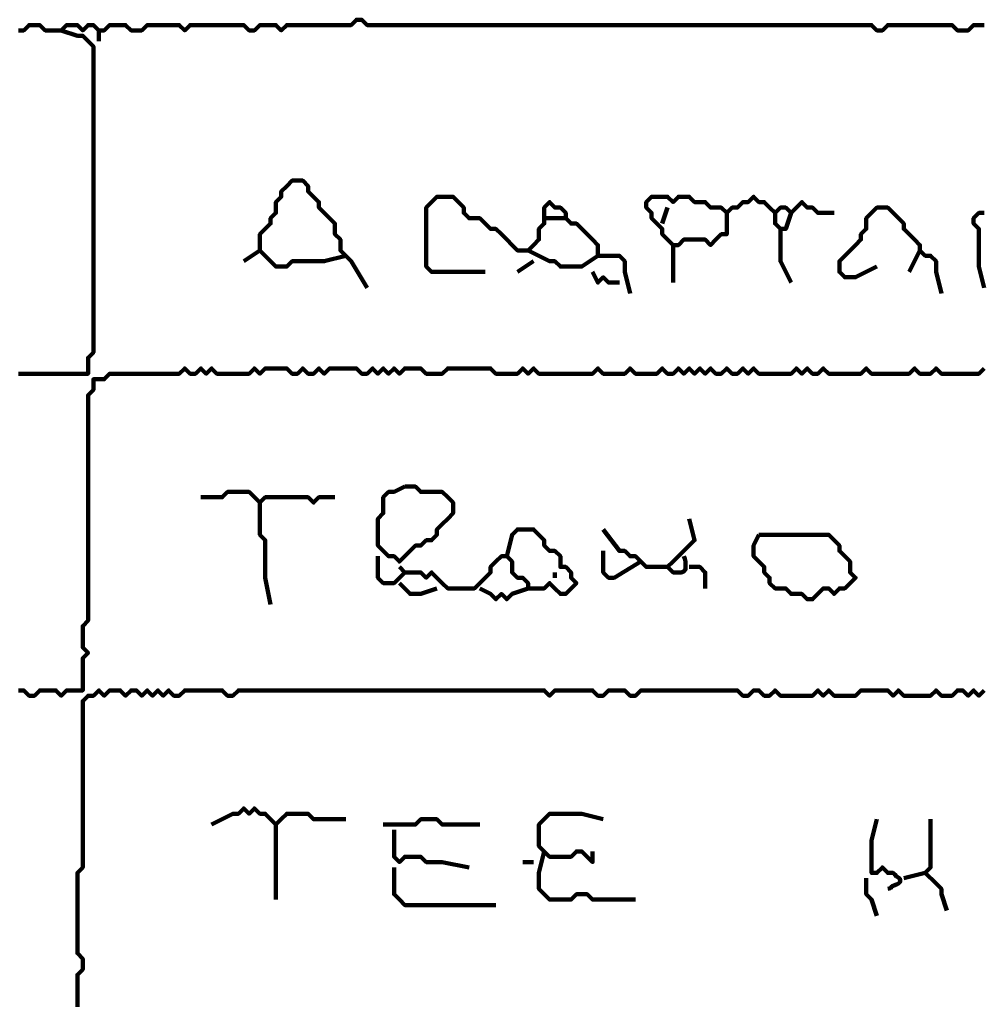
# Model space of a CAD drawing. Header units: metres. Extents: x 1959 to 4131, y 3282 to 4313.
# Tile 316 of 356: x 2430.26 to 2431.92, y 4304.87 to 4306.56. Entities that reach past the tile are written whole.
import ezdxf

# ---------------------------------------------------------------- set-up
doc = ezdxf.new("R2010")
doc.units = ezdxf.units.M
doc.layers.add('P', color=250, linetype='Continuous', lineweight=100)

msp = doc.modelspace()

# ---------------------------------------------------------------- linework, layer by layer
at = {"layer": 'P', "color": 0, "linetype": 'Continuous'}
for points in [[(2430.254, 4306.5423), (2430.2632, 4306.5423), (2430.2725, 4306.5515), (2430.2817, 4306.5515), (2430.2909, 4306.5515), (2430.3002, 4306.5423), (2430.3094, 4306.5423), (2430.3186, 4306.5423), (2430.3279, 4306.5423), (2430.3371, 4306.5515), (2430.3463, 4306.5515), (2430.3556, 4306.5515), (2430.3648, 4306.5423), (2430.374, 4306.5515), (2430.3832, 4306.5515), (2430.3925, 4306.5423), (2430.4017, 4306.5423), (2430.4109, 4306.5515), (2430.4202, 4306.5515), (2430.4294, 4306.5515), (2430.4386, 4306.5515), (2430.4479, 4306.5423), (2430.4571, 4306.5423), (2430.4663, 4306.5423), (2430.4756, 4306.5515), (2430.4848, 4306.5515), (2430.494, 4306.5515), (2430.5032, 4306.5515), (2430.5125, 4306.5515), (2430.5217, 4306.5515), (2430.5309, 4306.5515), (2430.5402, 4306.5423), (2430.5494, 4306.5515), (2430.5586, 4306.5515), (2430.5679, 4306.5515), (2430.5771, 4306.5515), (2430.5863, 4306.5515), (2430.5956, 4306.5515), (2430.6048, 4306.5515), (2430.614, 4306.5515), (2430.6232, 4306.5515), (2430.6325, 4306.5515), (2430.6417, 4306.5515), (2430.6509, 4306.5423), (2430.6602, 4306.5423), (2430.6694, 4306.5515), (2430.6786, 4306.5515), (2430.6879, 4306.5515), (2430.6971, 4306.5515), (2430.7063, 4306.5423), (2430.7156, 4306.5515), (2430.7248, 4306.5515), (2430.734, 4306.5515), (2430.7432, 4306.5515), (2430.7525, 4306.5515), (2430.7617, 4306.5515), (2430.7709, 4306.5515), (2430.7802, 4306.5515), (2430.7894, 4306.5515), (2430.7986, 4306.5515), (2430.8079, 4306.5515), (2430.8171, 4306.5515), (2430.8263, 4306.5515), (2430.8356, 4306.5607), (2430.8448, 4306.5607), (2430.854, 4306.5515), (2430.8632, 4306.5515), (2430.8725, 4306.5515), (2430.8817, 4306.5515), (2430.8909, 4306.5515), (2430.9002, 4306.5515), (2430.9094, 4306.5515), (2430.9186, 4306.5515), (2430.9279, 4306.5515), (2430.9371, 4306.5515), (2430.9463, 4306.5515), (2430.9556, 4306.5515), (2430.9648, 4306.5515), (2430.974, 4306.5515), (2430.9832, 4306.5515), (2430.9925, 4306.5515), (2431.0017, 4306.5515), (2431.0109, 4306.5515), (2431.0202, 4306.5515), (2431.0294, 4306.5515), (2431.0386, 4306.5515), (2431.0479, 4306.5515), (2431.0571, 4306.5515), (2431.0663, 4306.5515), (2431.0756, 4306.5515), (2431.0848, 4306.5515), (2431.094, 4306.5515), (2431.1032, 4306.5515), (2431.1125, 4306.5515), (2431.1217, 4306.5515), (2431.1309, 4306.5515), (2431.1402, 4306.5515), (2431.1494, 4306.5515), (2431.1586, 4306.5515), (2431.1679, 4306.5515), (2431.1771, 4306.5515), (2431.1863, 4306.5515), (2431.1956, 4306.5515), (2431.2048, 4306.5515), (2431.214, 4306.5515), (2431.2232, 4306.5515), (2431.2325, 4306.5515), (2431.2417, 4306.5515), (2431.2509, 4306.5515), (2431.2602, 4306.5515), (2431.2694, 4306.5515), (2431.2786, 4306.5515), (2431.2879, 4306.5515), (2431.2971, 4306.5515), (2431.3063, 4306.5515), (2431.3156, 4306.5515), (2431.3248, 4306.5515), (2431.334, 4306.5515), (2431.3432, 4306.5515), (2431.3525, 4306.5515), (2431.3617, 4306.5515), (2431.3709, 4306.5515), (2431.3802, 4306.5515), (2431.3894, 4306.5515), (2431.3986, 4306.5515), (2431.4079, 4306.5515), (2431.4171, 4306.5515), (2431.4263, 4306.5515), (2431.4356, 4306.5515), (2431.4448, 4306.5515), (2431.454, 4306.5515), (2431.4632, 4306.5515), (2431.4725, 4306.5515), (2431.4817, 4306.5515), (2431.4909, 4306.5515), (2431.5002, 4306.5515), (2431.5094, 4306.5515), (2431.5186, 4306.5515), (2431.5279, 4306.5515), (2431.5371, 4306.5515), (2431.5463, 4306.5515), (2431.5556, 4306.5515), (2431.5648, 4306.5515), (2431.574, 4306.5515), (2431.5832, 4306.5515), (2431.5925, 4306.5515), (2431.6017, 4306.5515), (2431.6109, 4306.5515), (2431.6202, 4306.5515), (2431.6294, 4306.5515), (2431.6386, 4306.5515), (2431.6479, 4306.5515), (2431.6571, 4306.5515), (2431.6663, 4306.5515), (2431.6756, 4306.5515), (2431.6848, 4306.5515), (2431.694, 4306.5515), (2431.7032, 4306.5515), (2431.7125, 4306.5515), (2431.7217, 4306.5515), (2431.7309, 4306.5423), (2431.7402, 4306.5423), (2431.7494, 4306.5515), (2431.7586, 4306.5515), (2431.7679, 4306.5515), (2431.7771, 4306.5515), (2431.7863, 4306.5515), (2431.7956, 4306.5515), (2431.8048, 4306.5515), (2431.814, 4306.5515), (2431.8232, 4306.5515), (2431.8325, 4306.5515), (2431.8417, 4306.5515), (2431.8509, 4306.5515), (2431.8602, 4306.5515), (2431.8694, 4306.5423), (2431.8786, 4306.5423), (2431.8879, 4306.5423), (2431.8971, 4306.5515), (2431.9063, 4306.5515), (2431.9156, 4306.5515)], [(2430.254, 4305.9515), (2430.2632, 4305.9515), (2430.2725, 4305.9515), (2430.2817, 4305.9515), (2430.2909, 4305.9515), (2430.3002, 4305.9515), (2430.3094, 4305.9515), (2430.3186, 4305.9515), (2430.3279, 4305.9515), (2430.3371, 4305.9515), (2430.3463, 4305.9515), (2430.3556, 4305.9515), (2430.3648, 4305.9515), (2430.374, 4305.9515), (2430.374, 4305.9607), (2430.374, 4305.9699), (2430.374, 4305.9792), (2430.3832, 4305.9884), (2430.3832, 4305.9976), (2430.3832, 4306.0069), (2430.3832, 4306.0161), (2430.3832, 4306.0253), (2430.3832, 4306.0346), (2430.3832, 4306.0438), (2430.3832, 4306.053), (2430.3832, 4306.0623), (2430.3832, 4306.0715), (2430.3832, 4306.0807), (2430.3832, 4306.0899), (2430.3832, 4306.0992), (2430.3832, 4306.1084), (2430.3832, 4306.1176), (2430.3832, 4306.1269), (2430.3832, 4306.1361), (2430.3832, 4306.1453), (2430.3832, 4306.1546), (2430.3832, 4306.1638), (2430.3832, 4306.173), (2430.3832, 4306.1823), (2430.3832, 4306.1915), (2430.3832, 4306.2007), (2430.3832, 4306.2099), (2430.3832, 4306.2192), (2430.3832, 4306.2284), (2430.3832, 4306.2376), (2430.3832, 4306.2469), (2430.3832, 4306.2561), (2430.3832, 4306.2653), (2430.3832, 4306.2746), (2430.3832, 4306.2838), (2430.3832, 4306.293), (2430.3832, 4306.3023), (2430.3832, 4306.3115), (2430.3832, 4306.3207), (2430.3832, 4306.3299), (2430.3832, 4306.3392), (2430.3832, 4306.3484), (2430.3832, 4306.3576), (2430.3832, 4306.3669), (2430.3832, 4306.3761), (2430.3832, 4306.3853), (2430.3832, 4306.3946), (2430.3832, 4306.4038), (2430.3832, 4306.413), (2430.3832, 4306.4223), (2430.3832, 4306.4315), (2430.3832, 4306.4407), (2430.3832, 4306.4499), (2430.3832, 4306.4592), (2430.3832, 4306.4684), (2430.3832, 4306.4776), (2430.3832, 4306.4869), (2430.3832, 4306.4961), (2430.3832, 4306.5053), (2430.3832, 4306.5146), (2430.374, 4306.5238), (2430.3648, 4306.533), (2430.3556, 4306.533), (2430.3279, 4306.5423)], [(2430.3925, 4306.5423), (2430.3925, 4306.5238)], [(2430.8171, 4306.1546), (2430.7802, 4306.1453), (2430.7709, 4306.1453), (2430.7617, 4306.1453), (2430.7525, 4306.1453), (2430.7432, 4306.1453), (2430.734, 4306.1453), (2430.7248, 4306.1453), (2430.7156, 4306.1361), (2430.7063, 4306.1361), (2430.6971, 4306.1361), (2430.6879, 4306.1453), (2430.6786, 4306.1546), (2430.6694, 4306.1638), (2430.6694, 4306.173), (2430.6694, 4306.1823), (2430.6694, 4306.1915), (2430.6786, 4306.2007), (2430.6879, 4306.2099), (2430.6879, 4306.2192), (2430.6971, 4306.2284), (2430.6971, 4306.2376), (2430.6971, 4306.2469), (2430.7063, 4306.2561), (2430.7063, 4306.2653), (2430.7156, 4306.2746), (2430.7248, 4306.2838), (2430.734, 4306.2838), (2430.7432, 4306.2838), (2430.7525, 4306.2746), (2430.7525, 4306.2653), (2430.7617, 4306.2561), (2430.7709, 4306.2469), (2430.7709, 4306.2376), (2430.7802, 4306.2284), (2430.7894, 4306.2192), (2430.7986, 4306.2099), (2430.7986, 4306.2007), (2430.7986, 4306.1915), (2430.8079, 4306.1823), (2430.8079, 4306.173), (2430.8079, 4306.1638), (2430.8171, 4306.1546), (2430.8263, 4306.1453), (2430.854, 4306.0992)], [(2431.0571, 4306.1269), (2431.0202, 4306.1269), (2431.0109, 4306.1269), (2431.0017, 4306.1269), (2430.9925, 4306.1269), (2430.9832, 4306.1269), (2430.974, 4306.1269), (2430.9648, 4306.1269), (2430.9556, 4306.1361), (2430.9556, 4306.1453), (2430.9556, 4306.1546), (2430.9556, 4306.1638), (2430.9556, 4306.173), (2430.9556, 4306.1823), (2430.9556, 4306.1915), (2430.9556, 4306.2007), (2430.9556, 4306.2099), (2430.9556, 4306.2192), (2430.9556, 4306.2284), (2430.9556, 4306.2376), (2430.9648, 4306.2469), (2430.974, 4306.2561), (2430.9832, 4306.2561), (2430.9925, 4306.2561), (2431.0017, 4306.2561), (2431.0109, 4306.2469), (2431.0202, 4306.2376), (2431.0202, 4306.2284), (2431.0294, 4306.2192), (2431.0386, 4306.2192), (2431.0479, 4306.2192), (2431.0571, 4306.2099), (2431.0663, 4306.2007), (2431.0756, 4306.2007), (2431.0848, 4306.1915), (2431.094, 4306.1823), (2431.1032, 4306.173), (2431.1125, 4306.1638), (2431.1217, 4306.1638), (2431.1309, 4306.1638), (2431.1402, 4306.173), (2431.1494, 4306.1823), (2431.1494, 4306.1915), (2431.1494, 4306.2007), (2431.1586, 4306.2099), (2431.1586, 4306.2192), (2431.1586, 4306.2284), (2431.1586, 4306.2376), (2431.1679, 4306.2469), (2431.1771, 4306.2376), (2431.1863, 4306.2376), (2431.1956, 4306.2284), (2431.1956, 4306.2192), (2431.2048, 4306.2099), (2431.214, 4306.2099), (2431.2232, 4306.2007), (2431.2325, 4306.1915), (2431.2417, 4306.1823), (2431.2509, 4306.173), (2431.2509, 4306.1638), (2431.2509, 4306.1546), (2431.2602, 4306.1546), (2431.2694, 4306.1546), (2431.2786, 4306.1546), (2431.2879, 4306.1546), (2431.2971, 4306.1453), (2431.2971, 4306.1361), (2431.2971, 4306.1269), (2431.3063, 4306.0899)], [(2431.4725, 4306.2284), (2431.4725, 4306.1915), (2431.4632, 4306.1915), (2431.454, 4306.1823), (2431.4448, 4306.173), (2431.4356, 4306.1823), (2431.4263, 4306.1823), (2431.4171, 4306.1823), (2431.4079, 4306.1823), (2431.3986, 4306.1823), (2431.3894, 4306.173), (2431.3802, 4306.173), (2431.3709, 4306.1823), (2431.3617, 4306.1915), (2431.3617, 4306.2007), (2431.3525, 4306.2099), (2431.3432, 4306.2192), (2431.3432, 4306.2284), (2431.334, 4306.2376), (2431.334, 4306.2469), (2431.3432, 4306.2561), (2431.3525, 4306.2561), (2431.3617, 4306.2561), (2431.3709, 4306.2561), (2431.3802, 4306.2469), (2431.3894, 4306.2561), (2431.3986, 4306.2561), (2431.4079, 4306.2561), (2431.4171, 4306.2469), (2431.4263, 4306.2469), (2431.4356, 4306.2469), (2431.4448, 4306.2376), (2431.454, 4306.2376), (2431.4632, 4306.2376), (2431.4725, 4306.2284), (2431.4817, 4306.2376), (2431.4909, 4306.2376), (2431.5002, 4306.2469), (2431.5094, 4306.2469), (2431.5186, 4306.2561), (2431.5279, 4306.2469), (2431.5371, 4306.2469), (2431.5463, 4306.2376), (2431.5556, 4306.2284), (2431.5648, 4306.2376), (2431.574, 4306.2376), (2431.5832, 4306.2284), (2431.5925, 4306.2376), (2431.6017, 4306.2469), (2431.6109, 4306.2376), (2431.6202, 4306.2376), (2431.6294, 4306.2284), (2431.6571, 4306.2284)], [(2431.3709, 4306.2376), (2431.3617, 4306.2099)], [(2431.7309, 4306.1361), (2431.694, 4306.1176), (2431.6848, 4306.1176), (2431.6756, 4306.1176), (2431.6663, 4306.1269), (2431.6663, 4306.1361), (2431.6663, 4306.1453), (2431.6756, 4306.1546), (2431.6848, 4306.1638), (2431.694, 4306.173), (2431.7032, 4306.1823), (2431.7032, 4306.1915), (2431.7125, 4306.2007), (2431.7125, 4306.2099), (2431.7125, 4306.2192), (2431.7217, 4306.2284), (2431.7309, 4306.2376), (2431.7402, 4306.2376), (2431.7494, 4306.2376), (2431.7586, 4306.2284), (2431.7679, 4306.2192), (2431.7771, 4306.2099), (2431.7771, 4306.2007), (2431.7863, 4306.1915), (2431.7956, 4306.1823), (2431.8048, 4306.173), (2431.8048, 4306.1638), (2431.814, 4306.1546), (2431.8232, 4306.1546), (2431.8325, 4306.1453), (2431.8325, 4306.1361), (2431.8325, 4306.1269), (2431.8417, 4306.0899)], [(2431.1586, 4306.2192), (2431.1956, 4306.2192)], [(2431.5556, 4306.2284), (2431.5556, 4306.2099), (2431.5648, 4306.2007), (2431.574, 4306.2007), (2431.5832, 4306.2284)], [(2431.9156, 4306.0992), (2431.9063, 4306.1361), (2431.9063, 4306.1453), (2431.9063, 4306.1546), (2431.9063, 4306.1638), (2431.9063, 4306.173), (2431.9063, 4306.1823), (2431.9063, 4306.1915), (2431.9063, 4306.2007), (2431.8971, 4306.2099), (2431.8971, 4306.2192), (2431.9063, 4306.2284), (2431.9156, 4306.2284)], [(2431.5648, 4306.2007), (2431.5648, 4306.1638), (2431.5648, 4306.1546), (2431.5648, 4306.1453), (2431.5832, 4306.1084)], [(2430.6694, 4306.1638), (2430.6417, 4306.1453)], [(2431.1309, 4306.1638), (2431.1679, 4306.1453), (2431.1771, 4306.1453), (2431.1863, 4306.1361), (2431.1956, 4306.1361), (2431.2048, 4306.1361), (2431.214, 4306.1361), (2431.2232, 4306.1361), (2431.2509, 4306.1546)], [(2431.3802, 4306.173), (2431.3802, 4306.1546), (2431.3802, 4306.1453), (2431.3802, 4306.1361), (2431.3802, 4306.1084)], [(2431.8048, 4306.1638), (2431.7863, 4306.1269)], [(2431.1402, 4306.1453), (2431.1125, 4306.1269)], [(2431.2417, 4306.1269), (2431.2509, 4306.1084), (2431.2602, 4306.1176), (2431.2694, 4306.1084), (2431.2879, 4306.1084)], [(2430.254, 4305.4069), (2430.2632, 4305.4069), (2430.2725, 4305.3976), (2430.2817, 4305.3976), (2430.2909, 4305.4069), (2430.3002, 4305.4069), (2430.3094, 4305.4069), (2430.3186, 4305.4069), (2430.3279, 4305.3976), (2430.3371, 4305.4069), (2430.3463, 4305.4069), (2430.3556, 4305.4069), (2430.3648, 4305.4069), (2430.3648, 4305.4161), (2430.3648, 4305.4253), (2430.3648, 4305.4346), (2430.3648, 4305.4438), (2430.3648, 4305.453), (2430.3648, 4305.4623), (2430.374, 4305.4715), (2430.3648, 4305.4807), (2430.3648, 4305.4899), (2430.3648, 4305.4992), (2430.3648, 4305.5084), (2430.3648, 4305.5176), (2430.374, 4305.5269), (2430.374, 4305.5361), (2430.374, 4305.5453), (2430.374, 4305.5546), (2430.374, 4305.5638), (2430.374, 4305.573), (2430.374, 4305.5823), (2430.374, 4305.5915), (2430.374, 4305.6007), (2430.374, 4305.6099), (2430.374, 4305.6192), (2430.374, 4305.6284), (2430.374, 4305.6376), (2430.374, 4305.6469), (2430.374, 4305.6561), (2430.374, 4305.6653), (2430.374, 4305.6746), (2430.374, 4305.6838), (2430.374, 4305.693), (2430.374, 4305.7023), (2430.374, 4305.7115), (2430.374, 4305.7207), (2430.374, 4305.7299), (2430.374, 4305.7392), (2430.374, 4305.7484), (2430.374, 4305.7576), (2430.374, 4305.7669), (2430.374, 4305.7761), (2430.374, 4305.7853), (2430.374, 4305.7946), (2430.374, 4305.8038), (2430.374, 4305.813), (2430.374, 4305.8223), (2430.374, 4305.8315), (2430.374, 4305.8407), (2430.374, 4305.8499), (2430.374, 4305.8592), (2430.374, 4305.8684), (2430.374, 4305.8776), (2430.374, 4305.8869), (2430.374, 4305.8961), (2430.374, 4305.9053), (2430.374, 4305.9146), (2430.3832, 4305.9238), (2430.3832, 4305.933), (2430.3832, 4305.9423), (2430.3925, 4305.9423), (2430.4017, 4305.9423), (2430.4109, 4305.9515), (2430.4202, 4305.9515), (2430.4294, 4305.9515), (2430.4386, 4305.9515), (2430.4479, 4305.9515), (2430.4571, 4305.9515), (2430.4663, 4305.9515), (2430.4756, 4305.9515), (2430.4848, 4305.9515), (2430.494, 4305.9515), (2430.5032, 4305.9515), (2430.5125, 4305.9515), (2430.5217, 4305.9515), (2430.5309, 4305.9515), (2430.5402, 4305.9607), (2430.5494, 4305.9515), (2430.5586, 4305.9515), (2430.5679, 4305.9607), (2430.5771, 4305.9515), (2430.5863, 4305.9607), (2430.5956, 4305.9515), (2430.6048, 4305.9515), (2430.614, 4305.9515), (2430.6232, 4305.9515), (2430.6325, 4305.9515), (2430.6417, 4305.9515), (2430.6509, 4305.9515), (2430.6602, 4305.9607), (2430.6694, 4305.9515), (2430.6786, 4305.9607), (2430.6879, 4305.9607), (2430.6971, 4305.9607), (2430.7063, 4305.9607), (2430.7156, 4305.9607), (2430.7248, 4305.9515), (2430.734, 4305.9515), (2430.7432, 4305.9607), (2430.7525, 4305.9515), (2430.7617, 4305.9515), (2430.7709, 4305.9607), (2430.7802, 4305.9515), (2430.7894, 4305.9607), (2430.7986, 4305.9607), (2430.8079, 4305.9607), (2430.8171, 4305.9607), (2430.8263, 4305.9607), (2430.8356, 4305.9607), (2430.8448, 4305.9515), (2430.854, 4305.9515), (2430.8632, 4305.9607), (2430.8725, 4305.9515), (2430.8817, 4305.9607), (2430.8909, 4305.9515), (2430.9002, 4305.9607), (2430.9094, 4305.9515), (2430.9186, 4305.9607), (2430.9279, 4305.9607), (2430.9371, 4305.9607), (2430.9463, 4305.9607), (2430.9556, 4305.9515), (2430.9648, 4305.9515), (2430.974, 4305.9515), (2430.9832, 4305.9515), (2430.9925, 4305.9607), (2431.0017, 4305.9607), (2431.0109, 4305.9607), (2431.0202, 4305.9607), (2431.0294, 4305.9607), (2431.0386, 4305.9607), (2431.0479, 4305.9607), (2431.0571, 4305.9607), (2431.0663, 4305.9607), (2431.0756, 4305.9515), (2431.0848, 4305.9515), (2431.094, 4305.9515), (2431.1032, 4305.9515), (2431.1125, 4305.9515), (2431.1217, 4305.9607), (2431.1309, 4305.9515), (2431.1402, 4305.9607), (2431.1494, 4305.9515), (2431.1586, 4305.9515), (2431.1679, 4305.9515), (2431.1771, 4305.9515), (2431.1863, 4305.9515), (2431.1956, 4305.9515), (2431.2048, 4305.9515), (2431.214, 4305.9515), (2431.2232, 4305.9515), (2431.2325, 4305.9515), (2431.2417, 4305.9515), (2431.2509, 4305.9607), (2431.2602, 4305.9515), (2431.2694, 4305.9515), (2431.2786, 4305.9515), (2431.2879, 4305.9515), (2431.2971, 4305.9515), (2431.3063, 4305.9607), (2431.3156, 4305.9515), (2431.3248, 4305.9515), (2431.334, 4305.9515), (2431.3432, 4305.9515), (2431.3525, 4305.9515), (2431.3617, 4305.9607), (2431.3709, 4305.9515), (2431.3802, 4305.9515), (2431.3894, 4305.9607), (2431.3986, 4305.9515), (2431.4079, 4305.9607), (2431.4171, 4305.9515), (2431.4263, 4305.9607), (2431.4356, 4305.9515), (2431.4448, 4305.9607), (2431.454, 4305.9515), (2431.4632, 4305.9515), (2431.4725, 4305.9607), (2431.4817, 4305.9515), (2431.4909, 4305.9515), (2431.5002, 4305.9607), (2431.5094, 4305.9515), (2431.5186, 4305.9607), (2431.5279, 4305.9515), (2431.5371, 4305.9515), (2431.5463, 4305.9515), (2431.5556, 4305.9515), (2431.5648, 4305.9515), (2431.574, 4305.9515), (2431.5832, 4305.9515), (2431.5925, 4305.9607), (2431.6017, 4305.9515), (2431.6109, 4305.9607), (2431.6202, 4305.9515), (2431.6294, 4305.9515), (2431.6386, 4305.9607), (2431.6479, 4305.9515), (2431.6571, 4305.9515), (2431.6663, 4305.9515), (2431.6756, 4305.9515), (2431.6848, 4305.9515), (2431.694, 4305.9515), (2431.7032, 4305.9515), (2431.7125, 4305.9607), (2431.7217, 4305.9515), (2431.7309, 4305.9515), (2431.7402, 4305.9515), (2431.7494, 4305.9515), (2431.7586, 4305.9515), (2431.7679, 4305.9515), (2431.7771, 4305.9515), (2431.7863, 4305.9515), (2431.7956, 4305.9607), (2431.8048, 4305.9515), (2431.814, 4305.9515), (2431.8232, 4305.9515), (2431.8325, 4305.9607), (2431.8417, 4305.9515), (2431.8509, 4305.9515), (2431.8602, 4305.9515), (2431.8694, 4305.9515), (2431.8786, 4305.9515), (2431.8879, 4305.9515), (2431.8971, 4305.9515), (2431.9063, 4305.9515), (2431.9156, 4305.9607)], [(2430.9186, 4305.7576), (2430.9279, 4305.7576), (2430.9371, 4305.7576), (2430.9463, 4305.7484), (2430.9556, 4305.7484), (2430.9648, 4305.7484), (2430.974, 4305.7484), (2430.9832, 4305.7484), (2430.9925, 4305.7392), (2431.0017, 4305.7299), (2431.0017, 4305.7207), (2431.0017, 4305.7115), (2430.9925, 4305.7023), (2430.9832, 4305.693), (2430.974, 4305.6838), (2430.974, 4305.6746), (2430.9648, 4305.6653), (2430.9556, 4305.6653), (2430.9463, 4305.6561), (2430.9371, 4305.6561), (2430.9279, 4305.6469), (2430.9186, 4305.6376), (2430.9094, 4305.6284), (2430.9002, 4305.6376), (2430.8909, 4305.6376), (2430.8817, 4305.6469), (2430.8725, 4305.6561), (2430.8725, 4305.6653), (2430.8725, 4305.6746), (2430.8725, 4305.6838), (2430.8725, 4305.693), (2430.8725, 4305.7023), (2430.8817, 4305.7115), (2430.8817, 4305.7207), (2430.8817, 4305.7299), (2430.8817, 4305.7392), (2430.8909, 4305.7484), (2430.9002, 4305.7484), (2430.9186, 4305.7576)], [(2430.5679, 4305.7392), (2430.6048, 4305.7392), (2430.614, 4305.7484), (2430.6232, 4305.7484), (2430.6325, 4305.7484), (2430.6417, 4305.7484), (2430.6509, 4305.7484), (2430.6602, 4305.7392), (2430.6694, 4305.7299), (2430.6786, 4305.7392), (2430.6879, 4305.7392), (2430.6971, 4305.7392), (2430.7063, 4305.7392), (2430.7156, 4305.7392), (2430.7248, 4305.7392), (2430.734, 4305.7392), (2430.7432, 4305.7392), (2430.7525, 4305.7392), (2430.7617, 4305.7299), (2430.7709, 4305.7392), (2430.7986, 4305.7392)], [(2430.6694, 4305.7299), (2430.6694, 4305.693), (2430.6694, 4305.6838), (2430.6694, 4305.6746), (2430.6786, 4305.6653), (2430.6786, 4305.6561), (2430.6786, 4305.6469), (2430.6786, 4305.6376), (2430.6786, 4305.6284), (2430.6786, 4305.6192), (2430.6786, 4305.6099), (2430.6786, 4305.6007), (2430.6879, 4305.5546)], [(2431.4079, 4305.7023), (2431.4171, 4305.6653), (2431.4079, 4305.6561), (2431.3986, 4305.6469), (2431.3894, 4305.6376), (2431.3802, 4305.6284), (2431.3709, 4305.6192), (2431.3802, 4305.6099), (2431.3848, 4305.6099), (2431.3879, 4305.6099), (2431.394, 4305.6099), (2431.3986, 4305.6115), (2431.4002, 4305.613), (2431.4017, 4305.6161), (2431.4017, 4305.6223), (2431.4017, 4305.6253), (2431.4017, 4305.6284), (2431.4002, 4305.633), (2431.3986, 4305.6376)], [(2431.094, 4305.6376), (2431.1032, 4305.6746), (2431.1125, 4305.6838), (2431.1217, 4305.6838), (2431.1309, 4305.6838), (2431.1402, 4305.6838), (2431.1494, 4305.6746), (2431.1586, 4305.6653), (2431.1586, 4305.6561), (2431.1679, 4305.6469), (2431.1771, 4305.6469), (2431.1863, 4305.6376), (2431.1863, 4305.6284), (2431.1863, 4305.6192), (2431.1956, 4305.6192), (2431.2048, 4305.6099), (2431.2048, 4305.6007), (2431.214, 4305.5915), (2431.2048, 4305.5823), (2431.1956, 4305.573), (2431.1863, 4305.573), (2431.1771, 4305.5823), (2431.1679, 4305.5915), (2431.1586, 4305.5823), (2431.1494, 4305.5823), (2431.1402, 4305.5823), (2431.1309, 4305.5823), (2431.1309, 4305.5915), (2431.1217, 4305.6007), (2431.1125, 4305.6007), (2431.1032, 4305.6099), (2431.1032, 4305.6192), (2431.1032, 4305.6284), (2431.094, 4305.6376), (2431.0848, 4305.6376), (2431.0756, 4305.6284), (2431.0663, 4305.6192), (2431.0663, 4305.6099), (2431.0571, 4305.6007), (2431.0479, 4305.5915), (2431.0386, 4305.5823), (2431.0294, 4305.5823), (2431.0202, 4305.5823), (2431.0109, 4305.5823), (2431.0017, 4305.5823), (2430.9925, 4305.5823), (2430.9832, 4305.5915), (2430.974, 4305.6007), (2430.9648, 4305.6099), (2430.9556, 4305.6007), (2430.9463, 4305.6099), (2430.9371, 4305.6099), (2430.9279, 4305.6099), (2430.9186, 4305.6099), (2430.9094, 4305.6007), (2430.9002, 4305.5915), (2430.8909, 4305.5915), (2430.8817, 4305.5915), (2430.8725, 4305.6007), (2430.8725, 4305.6099), (2430.8725, 4305.6376)], [(2431.2602, 4305.6838), (2431.2879, 4305.6469), (2431.2971, 4305.6469), (2431.3063, 4305.6376), (2431.3156, 4305.6376), (2431.3248, 4305.6284), (2431.334, 4305.6192), (2431.3432, 4305.6192), (2431.3709, 4305.6192)], [(2431.5279, 4305.6746), (2431.5371, 4305.6746), (2431.5463, 4305.6746), (2431.5556, 4305.6746), (2431.5648, 4305.6746), (2431.574, 4305.6746), (2431.5832, 4305.6746), (2431.5925, 4305.6746), (2431.6017, 4305.6746), (2431.6109, 4305.6746), (2431.6202, 4305.6746), (2431.6294, 4305.6746), (2431.6386, 4305.6746), (2431.6479, 4305.6746), (2431.6571, 4305.6653), (2431.6663, 4305.6561), (2431.6663, 4305.6469), (2431.6756, 4305.6376), (2431.6848, 4305.6284), (2431.6848, 4305.6192), (2431.6848, 4305.6099), (2431.694, 4305.6007), (2431.6848, 4305.5915), (2431.6756, 4305.5823), (2431.6663, 4305.5823), (2431.6571, 4305.573), (2431.6479, 4305.5823), (2431.6386, 4305.5823), (2431.6294, 4305.573), (2431.6202, 4305.5638), (2431.6109, 4305.5638), (2431.6017, 4305.573), (2431.5925, 4305.573), (2431.5832, 4305.573), (2431.574, 4305.5823), (2431.5648, 4305.5823), (2431.5556, 4305.5823), (2431.5463, 4305.5915), (2431.5463, 4305.6007), (2431.5371, 4305.6099), (2431.5371, 4305.6192), (2431.5279, 4305.6284), (2431.5186, 4305.6376), (2431.5186, 4305.6469), (2431.5186, 4305.6561), (2431.5279, 4305.6746)], [(2431.2602, 4305.6469), (2431.2602, 4305.6099), (2431.2694, 4305.6007), (2431.2786, 4305.6007), (2431.3248, 4305.6284)], [(2430.9094, 4305.6192), (2430.9186, 4305.6099)], [(2431.1771, 4305.6099), (2431.1771, 4305.6007)], [(2431.4079, 4305.6192), (2431.4263, 4305.6192), (2431.4356, 4305.6099), (2431.4356, 4305.6007), (2431.4356, 4305.5823)], [(2430.9094, 4305.5915), (2430.9279, 4305.573), (2430.9371, 4305.573), (2430.9463, 4305.573), (2430.974, 4305.5823)], [(2431.1309, 4305.5823), (2431.1032, 4305.573), (2431.094, 4305.5638), (2431.0848, 4305.573), (2431.0756, 4305.5638), (2431.0663, 4305.573), (2431.0479, 4305.5823)], [(2431.9156, 4305.4069), (2431.9063, 4305.3976), (2431.8971, 4305.4069), (2431.8879, 4305.3976), (2431.8786, 4305.4069), (2431.8694, 4305.4069), (2431.8602, 4305.3976), (2431.8509, 4305.3976), (2431.8417, 4305.3976), (2431.8325, 4305.4069), (2431.8232, 4305.3976), (2431.814, 4305.3976), (2431.8048, 4305.3976), (2431.7956, 4305.3976), (2431.7863, 4305.3976), (2431.7771, 4305.3976), (2431.7679, 4305.4069), (2431.7586, 4305.3976), (2431.7494, 4305.4069), (2431.7402, 4305.4069), (2431.7309, 4305.4069), (2431.7217, 4305.4069), (2431.7125, 4305.4069), (2431.7032, 4305.4069), (2431.694, 4305.3976), (2431.6848, 4305.3976), (2431.6756, 4305.3976), (2431.6663, 4305.3976), (2431.6571, 4305.3976), (2431.6479, 4305.4069), (2431.6386, 4305.3976), (2431.6294, 4305.4069), (2431.6202, 4305.3976), (2431.6109, 4305.3976), (2431.6017, 4305.3976), (2431.5925, 4305.3976), (2431.5832, 4305.3976), (2431.574, 4305.3976), (2431.5648, 4305.3976), (2431.5556, 4305.4069), (2431.5463, 4305.3976), (2431.5371, 4305.3976), (2431.5279, 4305.4069), (2431.5186, 4305.4069), (2431.5094, 4305.3976), (2431.5002, 4305.3976), (2431.4909, 4305.4069), (2431.4817, 4305.4069), (2431.4725, 4305.4069), (2431.4632, 4305.4069), (2431.454, 4305.4069), (2431.4448, 4305.4069), (2431.4356, 4305.4069), (2431.4263, 4305.4069), (2431.4171, 4305.4069), (2431.4079, 4305.4069), (2431.3986, 4305.4069), (2431.3894, 4305.4069), (2431.3802, 4305.4069), (2431.3709, 4305.4069), (2431.3617, 4305.4069), (2431.3525, 4305.4069), (2431.3432, 4305.4069), (2431.334, 4305.4069), (2431.3248, 4305.4069), (2431.3156, 4305.3976), (2431.3063, 4305.3976), (2431.2971, 4305.4069), (2431.2879, 4305.4069), (2431.2786, 4305.4069), (2431.2694, 4305.4069), (2431.2602, 4305.3976), (2431.2509, 4305.3976), (2431.2417, 4305.4069), (2431.2325, 4305.4069), (2431.2232, 4305.4069), (2431.214, 4305.4069), (2431.2048, 4305.4069), (2431.1956, 4305.4069), (2431.1863, 4305.4069), (2431.1771, 4305.4069), (2431.1679, 4305.3976), (2431.1586, 4305.4069), (2431.1494, 4305.4069), (2431.1402, 4305.4069), (2431.1309, 4305.4069), (2431.1217, 4305.4069), (2431.1125, 4305.4069), (2431.1032, 4305.4069), (2431.094, 4305.4069), (2431.0848, 4305.4069), (2431.0756, 4305.4069), (2431.0663, 4305.4069), (2431.0571, 4305.4069), (2431.0479, 4305.4069), (2431.0386, 4305.4069), (2431.0294, 4305.4069), (2431.0202, 4305.4069), (2431.0109, 4305.4069), (2431.0017, 4305.4069), (2430.9925, 4305.4069), (2430.9832, 4305.4069), (2430.974, 4305.4069), (2430.9648, 4305.4069), (2430.9556, 4305.4069), (2430.9463, 4305.4069), (2430.9371, 4305.4069), (2430.9279, 4305.4069), (2430.9186, 4305.4069), (2430.9094, 4305.4069), (2430.9002, 4305.4069), (2430.8909, 4305.4069), (2430.8817, 4305.4069), (2430.8725, 4305.4069), (2430.8632, 4305.4069), (2430.854, 4305.4069), (2430.8448, 4305.4069), (2430.8356, 4305.4069), (2430.8263, 4305.4069), (2430.8171, 4305.4069), (2430.8079, 4305.4069), (2430.7986, 4305.4069), (2430.7894, 4305.4069), (2430.7802, 4305.4069), (2430.7709, 4305.4069), (2430.7617, 4305.4069), (2430.7525, 4305.4069), (2430.7432, 4305.4069), (2430.734, 4305.4069), (2430.7248, 4305.4069), (2430.7156, 4305.4069), (2430.7063, 4305.4069), (2430.6971, 4305.4069), (2430.6879, 4305.4069), (2430.6786, 4305.4069), (2430.6694, 4305.4069), (2430.6602, 4305.4069), (2430.6509, 4305.4069), (2430.6417, 4305.4069), (2430.6325, 4305.4069), (2430.6232, 4305.3976), (2430.614, 4305.3976), (2430.6048, 4305.4069), (2430.5956, 4305.4069), (2430.5863, 4305.4069), (2430.5771, 4305.4069), (2430.5679, 4305.4069), (2430.5586, 4305.4069), (2430.5494, 4305.4069), (2430.5402, 4305.4069), (2430.5309, 4305.3976), (2430.5217, 4305.3976), (2430.5125, 4305.4069), (2430.5032, 4305.3976), (2430.494, 4305.4069), (2430.4848, 4305.3976), (2430.4756, 4305.4069), (2430.4663, 4305.3976), (2430.4571, 4305.4069), (2430.4479, 4305.4069), (2430.4386, 4305.3976), (2430.4294, 4305.4069), (2430.4202, 4305.4069), (2430.4109, 4305.4069), (2430.4017, 4305.3976), (2430.3925, 4305.4069), (2430.3832, 4305.3976), (2430.374, 4305.3976), (2430.3648, 4305.3884), (2430.3648, 4305.3792), (2430.3648, 4305.3699), (2430.3648, 4305.3607), (2430.3648, 4305.3515), (2430.3648, 4305.3423), (2430.3648, 4305.333), (2430.3648, 4305.3238), (2430.3648, 4305.3146), (2430.3648, 4305.3053), (2430.3648, 4305.2961), (2430.3648, 4305.2869), (2430.3648, 4305.2776), (2430.3648, 4305.2684), (2430.3648, 4305.2592), (2430.3648, 4305.2499), (2430.3648, 4305.2407), (2430.3648, 4305.2315), (2430.3648, 4305.2223), (2430.3648, 4305.213), (2430.3648, 4305.2038), (2430.3648, 4305.1946), (2430.3648, 4305.1853), (2430.3648, 4305.1761), (2430.3648, 4305.1669), (2430.3648, 4305.1576), (2430.3648, 4305.1484), (2430.3648, 4305.1392), (2430.3648, 4305.1299), (2430.3648, 4305.1207), (2430.3648, 4305.1115), (2430.3648, 4305.1023), (2430.3556, 4305.093), (2430.3556, 4305.0838), (2430.3556, 4305.0746), (2430.3556, 4305.0653), (2430.3556, 4305.0561), (2430.3556, 4305.0469), (2430.3556, 4305.0376), (2430.3556, 4305.0284), (2430.3556, 4305.0192), (2430.3556, 4305.0099), (2430.3556, 4305.0007), (2430.3556, 4304.9915), (2430.3556, 4304.9823), (2430.3556, 4304.973), (2430.3556, 4304.9638), (2430.3556, 4304.9546), (2430.3648, 4304.9453), (2430.3648, 4304.9361), (2430.3648, 4304.9269), (2430.3556, 4304.9176), (2430.3556, 4304.9084), (2430.3556, 4304.8992), (2430.3556, 4304.8899), (2430.3556, 4304.8807), (2430.3556, 4304.8715), (2430.3556, 4304.8623)], [(2430.5863, 4305.1761), (2430.6232, 4305.1946), (2430.6325, 4305.1946), (2430.6417, 4305.2038), (2430.6509, 4305.1946), (2430.6602, 4305.2038), (2430.6694, 4305.1946), (2430.6786, 4305.1946), (2430.6879, 4305.1853), (2430.6971, 4305.1761), (2430.7063, 4305.1853), (2430.7156, 4305.1946), (2430.7248, 4305.1946), (2430.734, 4305.1946), (2430.7432, 4305.1946), (2430.7525, 4305.1946), (2430.7617, 4305.1853), (2430.7709, 4305.1853), (2430.7802, 4305.1853), (2430.7894, 4305.1853), (2430.8171, 4305.1853)], [(2430.8817, 4305.1761), (2430.9186, 4305.1761), (2430.9279, 4305.1761), (2430.9371, 4305.1761), (2430.9463, 4305.1853), (2430.9556, 4305.1853), (2430.9648, 4305.1853), (2430.974, 4305.1853), (2430.9832, 4305.1761), (2430.9925, 4305.1761), (2431.0017, 4305.1761), (2431.0109, 4305.1761), (2431.0479, 4305.1761)], [(2431.2417, 4305.1299), (2431.2417, 4305.1115), (2431.2325, 4305.1207), (2431.2232, 4305.1299), (2431.214, 4305.1299), (2431.2048, 4305.1207), (2431.1956, 4305.1207), (2431.1863, 4305.1207), (2431.1771, 4305.1207), (2431.1679, 4305.1207), (2431.1586, 4305.1299), (2431.1494, 4305.1392), (2431.1494, 4305.1484), (2431.1494, 4305.1576), (2431.1494, 4305.1669), (2431.1494, 4305.1761), (2431.1586, 4305.1853), (2431.1679, 4305.1946), (2431.1771, 4305.1946), (2431.1863, 4305.1946), (2431.1956, 4305.1946), (2431.2048, 4305.1946), (2431.214, 4305.1946), (2431.2232, 4305.1946), (2431.2602, 4305.1853)], [(2431.7309, 4305.1853), (2431.7217, 4305.1484), (2431.7217, 4305.1392), (2431.7217, 4305.1299), (2431.7217, 4305.1207), (2431.7217, 4305.1115), (2431.7217, 4305.1023), (2431.7217, 4305.093), (2431.7309, 4305.093), (2431.7402, 4305.1023), (2431.7494, 4305.093), (2431.7586, 4305.093), (2431.7617, 4305.0899), (2431.7648, 4305.0869), (2431.7694, 4305.0838), (2431.7709, 4305.0807), (2431.7709, 4305.0776), (2431.7679, 4305.0746), (2431.7648, 4305.073), (2431.7571, 4305.0699), (2431.754, 4305.0669), (2431.7494, 4305.0653)], [(2431.8232, 4305.1853), (2431.8232, 4305.1484), (2431.8232, 4305.1392), (2431.8232, 4305.1299), (2431.8232, 4305.1207), (2431.8232, 4305.1115), (2431.8232, 4305.1023), (2431.814, 4305.093), (2431.7771, 4305.0838)], [(2430.6971, 4305.1761), (2430.6971, 4305.1392), (2430.6971, 4305.1299), (2430.6971, 4305.1207), (2430.6971, 4305.1115), (2430.6971, 4305.1023), (2430.6971, 4305.093), (2430.6971, 4305.0838), (2430.6971, 4305.0469)], [(2430.9002, 4305.1669), (2430.9002, 4305.1299), (2430.9002, 4305.1207), (2430.9094, 4305.1115), (2430.9186, 4305.1207), (2430.9279, 4305.1207), (2430.9371, 4305.1207), (2430.9463, 4305.1207), (2430.9556, 4305.1115), (2430.9648, 4305.1115), (2430.974, 4305.1115), (2430.9832, 4305.1115), (2431.0294, 4305.1023)], [(2431.1586, 4305.1299), (2431.1494, 4305.093), (2431.1494, 4305.0838), (2431.1494, 4305.0746), (2431.1494, 4305.0653), (2431.1586, 4305.0561), (2431.1679, 4305.0469), (2431.1771, 4305.0469), (2431.1863, 4305.0469), (2431.1956, 4305.0469), (2431.2048, 4305.0469), (2431.214, 4305.0561), (2431.2232, 4305.0561), (2431.2325, 4305.0561), (2431.2417, 4305.0469), (2431.2509, 4305.0469), (2431.2602, 4305.0469), (2431.2694, 4305.0469), (2431.2786, 4305.0469), (2431.2879, 4305.0469), (2431.3156, 4305.0469)], [(2430.9002, 4305.1023), (2430.9002, 4305.0653), (2430.9002, 4305.0561), (2430.9094, 4305.0469), (2430.9186, 4305.0376), (2430.9279, 4305.0376), (2430.9371, 4305.0376), (2430.9463, 4305.0376), (2430.9556, 4305.0376), (2430.9648, 4305.0376), (2430.974, 4305.0376), (2430.9832, 4305.0376), (2430.9925, 4305.0376), (2431.0017, 4305.0376), (2431.0109, 4305.0376), (2431.0202, 4305.0376), (2431.0294, 4305.0376), (2431.0386, 4305.0376), (2431.0479, 4305.0376), (2431.0571, 4305.0376), (2431.0756, 4305.0376)], [(2431.1217, 4305.1115), (2431.1402, 4305.1115)], [(2431.7125, 4305.0838), (2431.7125, 4305.0653), (2431.7125, 4305.0561), (2431.7217, 4305.0469), (2431.7309, 4305.0192)], [(2431.814, 4305.093), (2431.8325, 4305.0746), (2431.8417, 4305.0653), (2431.8417, 4305.0561), (2431.8509, 4305.0284)]]:
    msp.add_lwpolyline(points, dxfattribs=at)

doc.saveas('drawing.dxf')
